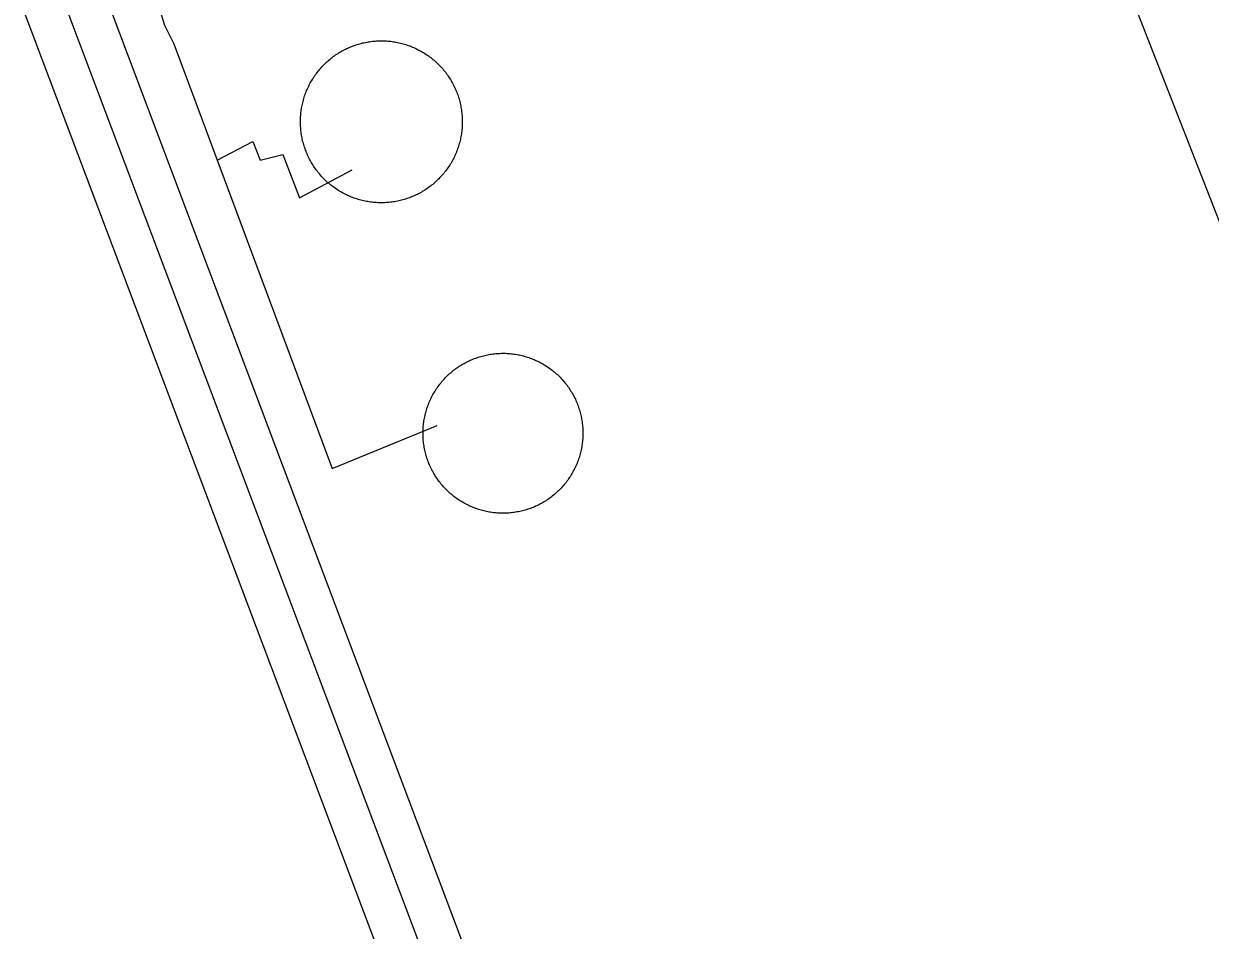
# Model space of a CAD drawing. Extents: x 3694830 to 3732949, y 415201 to 440970.
# Drawn here: x 3711791.7 to 3712227.3, y 431194.8 to 431527.4 of the extents above; entities that cross this region are included whole.
import ezdxf

# ---------------------------------------------------------------- set-up
doc = ezdxf.new("R2010")
doc.units = 0
for name, color, linetype in [('V-DOMW-TANK', 7, 'Continuous'), ('V-ROAD-CNTR', 7, 'Continuous'), ('V-UTIL-LINE', 7, 'Continuous')]:
    doc.layers.add(name, color=color, linetype=linetype)

msp = doc.modelspace()

# ---------------------------------------------------------------- linework, layer by layer
at = {"layer": 'V-DOMW-TANK'}
for points in [[(3711895.12, 431481.08), (3711894.95, 431481.57), (3711894.78, 431482.06), (3711894.62, 431482.55), (3711894.47, 431483.05), (3711894.33, 431483.55), (3711894.19, 431484.05), (3711894.07, 431484.55), (3711893.95, 431485.06), (3711893.84, 431485.56), (3711893.74, 431486.07), (3711893.66, 431486.58), (3711893.58, 431487.1), (3711893.51, 431487.61), (3711893.44, 431488.13), (3711893.39, 431488.64), (3711893.35, 431489.16), (3711893.31, 431489.68), (3711893.28, 431490.19), (3711893.27, 431490.72), (3711893.26, 431491.23), (3711893.26, 431491.75), (3711893.27, 431492.27), (3711893.29, 431492.79), (3711893.32, 431493.3), (3711893.35, 431493.82), (3711893.4, 431494.34), (3711893.46, 431494.85), (3711893.52, 431495.37), (3711893.59, 431495.88), (3711893.68, 431496.39), (3711893.77, 431496.91), (3711893.87, 431497.41), (3711893.97, 431497.92), (3711894.09, 431498.43), (3711894.22, 431498.93), (3711894.35, 431499.43), (3711894.5, 431499.93), (3711894.65, 431500.42), (3711894.81, 431500.92), (3711894.98, 431501.41), (3711895.16, 431501.9), (3711895.35, 431502.38), (3711895.54, 431502.86), (3711895.75, 431503.34), (3711895.96, 431503.81), (3711896.18, 431504.28), (3711896.41, 431504.74), (3711896.64, 431505.2), (3711896.89, 431505.67), (3711897.14, 431506.12), (3711897.4, 431506.57), (3711897.67, 431507.01), (3711897.94, 431507.45), (3711898.23, 431507.89), (3711898.52, 431508.31), (3711898.82, 431508.74), (3711899.12, 431509.16), (3711899.43, 431509.57), (3711899.75, 431509.98), (3711900.08, 431510.38), (3711900.42, 431510.78), (3711900.75, 431511.17), (3711901.1, 431511.55), (3711901.46, 431511.93), (3711901.82, 431512.3), (3711902.19, 431512.67), (3711902.56, 431513.03), (3711902.94, 431513.38), (3711903.33, 431513.73), (3711903.72, 431514.07), (3711904.12, 431514.4), (3711904.52, 431514.73), (3711904.93, 431515.04), (3711905.34, 431515.36), (3711905.77, 431515.66), (3711906.19, 431515.96), (3711906.62, 431516.25), (3711907.06, 431516.53), (3711907.5, 431516.8), (3711907.94, 431517.07), (3711908.39, 431517.33), (3711908.85, 431517.58), (3711909.3, 431517.82), (3711909.77, 431518.05), (3711910.23, 431518.28), (3711910.71, 431518.5), (3711911.18, 431518.71), (3711911.66, 431518.91), (3711912.14, 431519.11), (3711912.62, 431519.29), (3711913.11, 431519.47), (3711913.6, 431519.63), (3711914.09, 431519.79), (3711914.59, 431519.95), (3711915.09, 431520.09), (3711915.59, 431520.22), (3711916.09, 431520.35), (3711916.6, 431520.46), (3711917.11, 431520.57), (3711917.62, 431520.67)], [(3711917.62, 431520.67), (3711918.13, 431520.76), (3711918.64, 431520.83), (3711919.15, 431520.91), (3711919.67, 431520.97), (3711920.19, 431521.02), (3711920.7, 431521.07), (3711921.22, 431521.1), (3711921.74, 431521.13), (3711922.25, 431521.14), (3711922.77, 431521.15), (3711923.29, 431521.15), (3711923.81, 431521.14), (3711924.33, 431521.12), (3711924.85, 431521.1), (3711925.36, 431521.06), (3711925.88, 431521.01), (3711926.4, 431520.96), (3711926.91, 431520.89), (3711927.42, 431520.82), (3711927.94, 431520.74), (3711928.45, 431520.65), (3711928.96, 431520.55), (3711929.46, 431520.44), (3711929.97, 431520.32), (3711930.47, 431520.19), (3711930.97, 431520.06), (3711931.47, 431519.91), (3711931.97, 431519.76), (3711932.46, 431519.6), (3711932.95, 431519.43), (3711933.44, 431519.25), (3711933.92, 431519.07), (3711934.4, 431518.87), (3711934.88, 431518.67), (3711935.35, 431518.46), (3711935.82, 431518.23), (3711936.29, 431518.01), (3711936.75, 431517.77), (3711937.21, 431517.53), (3711937.66, 431517.27), (3711938.11, 431517.01), (3711938.55, 431516.74), (3711938.99, 431516.47), (3711939.43, 431516.18), (3711939.86, 431515.9), (3711940.28, 431515.6), (3711940.7, 431515.29), (3711941.11, 431514.98), (3711941.52, 431514.66), (3711941.92, 431514.33), (3711942.32, 431514), (3711942.71, 431513.66), (3711943.1, 431513.31), (3711943.48, 431512.95), (3711943.85, 431512.59), (3711944.21, 431512.23), (3711944.57, 431511.85), (3711944.93, 431511.47), (3711945.27, 431511.09), (3711945.61, 431510.69)], [(3711945.61, 431510.69), (3711945.94, 431510.29), (3711946.27, 431509.89), (3711946.59, 431509.48), (3711946.9, 431509.07), (3711947.2, 431508.65), (3711947.5, 431508.22), (3711947.79, 431507.79), (3711948.07, 431507.35), (3711948.35, 431506.91), (3711948.61, 431506.47), (3711948.87, 431506.02), (3711949.12, 431505.57), (3711949.37, 431505.11), (3711949.6, 431504.65), (3711949.83, 431504.18), (3711950.04, 431503.71), (3711950.25, 431503.23), (3711950.45, 431502.76), (3711950.65, 431502.28), (3711950.83, 431501.79), (3711951.01, 431501.3), (3711951.18, 431500.81), (3711951.34, 431500.32), (3711951.49, 431499.82), (3711951.63, 431499.32), (3711951.76, 431498.82), (3711951.89, 431498.32), (3711952, 431497.81), (3711952.11, 431497.3), (3711952.21, 431496.79), (3711952.3, 431496.29), (3711952.38, 431495.77), (3711952.45, 431495.26), (3711952.51, 431494.74), (3711952.56, 431494.23), (3711952.61, 431493.71), (3711952.64, 431493.19), (3711952.67, 431492.67), (3711952.69, 431492.16), (3711952.7, 431491.64), (3711952.7, 431491.12), (3711952.68, 431490.6), (3711952.67, 431490.08), (3711952.64, 431489.56), (3711952.6, 431489.05), (3711952.55, 431488.53), (3711952.5, 431488.02), (3711952.44, 431487.5), (3711952.36, 431486.99), (3711952.28, 431486.48), (3711952.19, 431485.96), (3711952.09, 431485.46), (3711951.98, 431484.95), (3711951.86, 431484.44), (3711951.74, 431483.94), (3711951.6, 431483.44), (3711951.46, 431482.94), (3711951.3, 431482.45), (3711951.14, 431481.95), (3711950.97, 431481.46), (3711950.79, 431480.97), (3711950.61, 431480.49), (3711950.41, 431480.01), (3711950.21, 431479.53), (3711950, 431479.06), (3711949.78, 431478.59), (3711949.55, 431478.12), (3711949.31, 431477.66), (3711949.07, 431477.21), (3711948.82, 431476.75), (3711948.55, 431476.3), (3711948.29, 431475.86), (3711948.01, 431475.42), (3711947.73, 431474.99), (3711947.44, 431474.56), (3711947.14, 431474.13), (3711946.83, 431473.71), (3711946.52, 431473.3), (3711946.2, 431472.89), (3711945.87, 431472.49), (3711945.54, 431472.09), (3711945.2, 431471.7), (3711944.85, 431471.32), (3711944.5, 431470.94), (3711944.13, 431470.56), (3711943.77, 431470.2), (3711943.4, 431469.84), (3711943.01, 431469.48), (3711942.63, 431469.14), (3711942.24, 431468.8), (3711941.84, 431468.47), (3711941.44, 431468.14), (3711941.02, 431467.82), (3711940.61, 431467.51), (3711940.19, 431467.21), (3711939.76, 431466.91), (3711939.33, 431466.62), (3711938.9, 431466.34), (3711938.46, 431466.07), (3711938.01, 431465.8)], [(3711938.01, 431465.8), (3711937.56, 431465.54), (3711937.11, 431465.29), (3711936.65, 431465.05), (3711936.19, 431464.81), (3711935.72, 431464.59), (3711935.25, 431464.37), (3711934.78, 431464.16), (3711934.3, 431463.96), (3711933.82, 431463.76), (3711933.33, 431463.58), (3711932.85, 431463.4), (3711932.35, 431463.23), (3711931.86, 431463.08), (3711931.37, 431462.92), (3711930.87, 431462.78), (3711930.37, 431462.65), (3711929.86, 431462.52), (3711929.36, 431462.41), (3711928.85, 431462.3), (3711928.34, 431462.2), (3711927.83, 431462.12), (3711927.31, 431462.03), (3711926.8, 431461.96), (3711926.29, 431461.9), (3711925.77, 431461.85), (3711925.25, 431461.8), (3711924.73, 431461.77), (3711924.22, 431461.74), (3711923.7, 431461.73), (3711923.18, 431461.72), (3711922.66, 431461.72), (3711922.14, 431461.73), (3711921.62, 431461.75), (3711921.11, 431461.77), (3711920.59, 431461.81), (3711920.07, 431461.86), (3711919.56, 431461.91), (3711919.04, 431461.98), (3711918.53, 431462.05), (3711918.02, 431462.13), (3711917.51, 431462.22), (3711917, 431462.33), (3711916.49, 431462.43), (3711915.98, 431462.55), (3711915.48, 431462.67), (3711914.98, 431462.81), (3711914.48, 431462.96), (3711913.99, 431463.11), (3711913.49, 431463.27), (3711913, 431463.44), (3711912.52, 431463.62), (3711912.03, 431463.8), (3711911.55, 431464), (3711911.08, 431464.2), (3711910.6, 431464.41), (3711910.13, 431464.64), (3711909.67, 431464.86), (3711909.21, 431465.1), (3711908.75, 431465.34), (3711908.29, 431465.6), (3711907.85, 431465.86), (3711907.4, 431466.12), (3711906.96, 431466.4), (3711906.53, 431466.68), (3711906.1, 431466.97), (3711905.68, 431467.28), (3711905.26, 431467.58), (3711904.84, 431467.89), (3711904.43, 431468.21), (3711904.03, 431468.54), (3711903.64, 431468.87), (3711903.24, 431469.21), (3711902.86, 431469.56), (3711902.48, 431469.92), (3711902.11, 431470.28), (3711901.74, 431470.64), (3711901.38, 431471.02), (3711901.03, 431471.4), (3711900.68, 431471.79), (3711900.34, 431472.18), (3711900.01, 431472.57), (3711899.68, 431472.98), (3711899.37, 431473.39), (3711899.05, 431473.8), (3711898.75, 431474.22), (3711898.45, 431474.65), (3711898.17, 431475.08), (3711897.88, 431475.51), (3711897.61, 431475.96), (3711897.34, 431476.4), (3711897.08, 431476.85), (3711896.83, 431477.3), (3711896.59, 431477.76), (3711896.36, 431478.22), (3711896.13, 431478.69), (3711895.91, 431479.16), (3711895.7, 431479.64), (3711895.5, 431480.11), (3711895.31, 431480.6), (3711895.12, 431481.08)], [(3711938.33, 431379.12), (3711938.37, 431379.63), (3711938.42, 431380.14), (3711938.48, 431380.65), (3711938.54, 431381.16), (3711938.62, 431381.66), (3711938.7, 431382.17), (3711938.79, 431382.67), (3711938.9, 431383.18), (3711939, 431383.68), (3711939.12, 431384.17), (3711939.25, 431384.67), (3711939.39, 431385.17), (3711939.53, 431385.66), (3711939.68, 431386.14), (3711939.85, 431386.63), (3711940.02, 431387.11), (3711940.19, 431387.59), (3711940.38, 431388.07), (3711940.58, 431388.54), (3711940.78, 431389.02), (3711940.99, 431389.48), (3711941.21, 431389.95), (3711941.44, 431390.4), (3711941.67, 431390.86), (3711941.92, 431391.31), (3711942.17, 431391.76), (3711942.43, 431392.2), (3711942.69, 431392.64), (3711942.97, 431393.07), (3711943.25, 431393.5), (3711943.54, 431393.92), (3711943.83, 431394.34), (3711944.14, 431394.75), (3711944.45, 431395.16), (3711944.77, 431395.55), (3711945.09, 431395.95), (3711945.43, 431396.34), (3711945.76, 431396.73), (3711946.11, 431397.1), (3711946.46, 431397.48), (3711946.82, 431397.84), (3711947.18, 431398.2), (3711947.55, 431398.56), (3711947.93, 431398.91), (3711948.31, 431399.24), (3711948.71, 431399.58), (3711949.1, 431399.9), (3711949.5, 431400.23), (3711949.91, 431400.54), (3711950.31, 431400.84), (3711950.73, 431401.14), (3711951.16, 431401.43), (3711951.58, 431401.72), (3711952.01, 431401.99), (3711952.45, 431402.26), (3711952.89, 431402.52), (3711953.33, 431402.78), (3711953.78, 431403.02), (3711954.24, 431403.26), (3711954.7, 431403.49), (3711955.16, 431403.71), (3711955.62, 431403.92), (3711956.09, 431404.13), (3711956.56, 431404.32), (3711957.04, 431404.51), (3711957.52, 431404.69), (3711958, 431404.87), (3711958.49, 431405.03), (3711958.98, 431405.18), (3711959.47, 431405.33), (3711959.96, 431405.47), (3711960.46, 431405.6), (3711960.96, 431405.72), (3711961.46, 431405.83), (3711961.96, 431405.93), (3711962.46, 431406.03), (3711962.96, 431406.11), (3711963.47, 431406.19), (3711963.98, 431406.26), (3711964.49, 431406.32), (3711965, 431406.37), (3711965.51, 431406.41), (3711966.02, 431406.44), (3711966.53, 431406.46), (3711967.04, 431406.48), (3711967.56, 431406.48), (3711968.07, 431406.48), (3711968.58, 431406.47), (3711969.09, 431406.45), (3711969.6, 431406.42), (3711970.12, 431406.38), (3711970.62, 431406.33), (3711971.14, 431406.27), (3711971.64, 431406.21), (3711972.15, 431406.13), (3711972.66, 431406.05), (3711973.16, 431405.96), (3711973.66, 431405.86), (3711974.16, 431405.75), (3711974.66, 431405.63)], [(3711974.66, 431405.63), (3711975.15, 431405.5), (3711975.65, 431405.36), (3711976.14, 431405.22), (3711976.63, 431405.07), (3711977.12, 431404.91), (3711977.6, 431404.73), (3711978.08, 431404.56), (3711978.56, 431404.37), (3711979.03, 431404.18), (3711979.5, 431403.97), (3711979.97, 431403.76), (3711980.43, 431403.54), (3711980.89, 431403.31), (3711981.34, 431403.08), (3711981.79, 431402.84), (3711982.24, 431402.58), (3711982.68, 431402.32), (3711983.12, 431402.05), (3711983.55, 431401.78), (3711983.98, 431401.5), (3711984.4, 431401.21), (3711984.82, 431400.92), (3711985.23, 431400.61), (3711985.64, 431400.3), (3711986.04, 431399.98), (3711986.44, 431399.66), (3711986.83, 431399.33), (3711987.21, 431398.99), (3711987.59, 431398.64), (3711987.96, 431398.29), (3711988.33, 431397.93), (3711988.69, 431397.57), (3711989.04, 431397.2), (3711989.39, 431396.82), (3711989.73, 431396.43), (3711990.07, 431396.05), (3711990.39, 431395.65), (3711990.71, 431395.25), (3711991.02, 431394.85), (3711991.33, 431394.44), (3711991.63, 431394.02), (3711991.92, 431393.6), (3711992.2, 431393.17), (3711992.48, 431392.74), (3711992.75, 431392.3), (3711993.01, 431391.86), (3711993.26, 431391.42), (3711993.5, 431390.97), (3711993.74, 431390.51), (3711993.97, 431390.05), (3711994.2, 431389.59), (3711994.41, 431389.13), (3711994.61, 431388.66), (3711994.81, 431388.18), (3711995, 431387.71), (3711995.18, 431387.23), (3711995.35, 431386.75), (3711995.51, 431386.26), (3711995.67, 431385.77), (3711995.82, 431385.28)], [(3711995.82, 431385.28), (3711995.96, 431384.79), (3711996.08, 431384.29), (3711996.2, 431383.79), (3711996.32, 431383.29), (3711996.42, 431382.79), (3711996.51, 431382.29), (3711996.6, 431381.79), (3711996.68, 431381.28), (3711996.74, 431380.77), (3711996.8, 431380.26), (3711996.85, 431379.75), (3711996.89, 431379.24), (3711996.93, 431378.73), (3711996.95, 431378.22), (3711996.96, 431377.71), (3711996.97, 431377.19), (3711996.97, 431376.68), (3711996.95, 431376.17), (3711996.93, 431375.66), (3711996.9, 431375.15), (3711996.87, 431374.64), (3711996.82, 431374.13), (3711996.76, 431373.62), (3711996.69, 431373.11), (3711996.62, 431372.6), (3711996.53, 431372.1), (3711996.44, 431371.59), (3711996.34, 431371.09), (3711996.23, 431370.59), (3711996.11, 431370.09), (3711995.98, 431369.6), (3711995.85, 431369.1), (3711995.71, 431368.61), (3711995.55, 431368.12), (3711995.39, 431367.63), (3711995.22, 431367.15), (3711995.04, 431366.67), (3711994.86, 431366.19), (3711994.66, 431365.72), (3711994.46, 431365.25), (3711994.25, 431364.78), (3711994.03, 431364.32), (3711993.8, 431363.86), (3711993.56, 431363.41), (3711993.32, 431362.96), (3711993.07, 431362.51), (3711992.81, 431362.07), (3711992.54, 431361.63), (3711992.27, 431361.2), (3711991.99, 431360.77), (3711991.7, 431360.35), (3711991.4, 431359.93), (3711991.1, 431359.52), (3711990.79, 431359.11), (3711990.47, 431358.71), (3711990.14, 431358.31), (3711989.81, 431357.92), (3711989.47, 431357.54), (3711989.13, 431357.16), (3711988.77, 431356.79), (3711988.42, 431356.42), (3711988.05, 431356.06), (3711987.68, 431355.71), (3711987.3, 431355.36), (3711986.92, 431355.02), (3711986.53, 431354.69), (3711986.14, 431354.36), (3711985.74, 431354.04), (3711985.33, 431353.73), (3711984.92, 431353.42), (3711984.5, 431353.12), (3711984.08, 431352.83), (3711983.66, 431352.55), (3711983.22, 431352.27), (3711982.79, 431352), (3711982.35, 431351.74), (3711981.9, 431351.49), (3711981.45, 431351.25), (3711981, 431351.01), (3711980.54, 431350.78), (3711980.08, 431350.56), (3711979.61, 431350.34), (3711979.15, 431350.14), (3711978.67, 431349.94), (3711978.19, 431349.75), (3711977.71, 431349.57), (3711977.23, 431349.4), (3711976.75, 431349.24), (3711976.26, 431349.08), (3711975.77, 431348.93), (3711975.28, 431348.8), (3711974.78, 431348.67), (3711974.28, 431348.55), (3711973.78, 431348.43), (3711973.28, 431348.33), (3711972.77, 431348.24), (3711972.27, 431348.15), (3711971.76, 431348.07), (3711971.26, 431348.01), (3711970.75, 431347.95)], [(3711970.75, 431347.95), (3711970.24, 431347.9), (3711969.73, 431347.86), (3711969.22, 431347.82), (3711968.7, 431347.8), (3711968.19, 431347.79), (3711967.68, 431347.78), (3711967.17, 431347.79), (3711966.65, 431347.8), (3711966.14, 431347.82), (3711965.63, 431347.85), (3711965.12, 431347.89), (3711964.61, 431347.93), (3711964.1, 431347.99), (3711963.59, 431348.06), (3711963.09, 431348.13), (3711962.58, 431348.22), (3711962.08, 431348.31), (3711961.58, 431348.41), (3711961.08, 431348.52), (3711960.58, 431348.64), (3711960.08, 431348.76), (3711959.59, 431348.9), (3711959.1, 431349.04), (3711958.6, 431349.2), (3711958.12, 431349.36), (3711957.64, 431349.53), (3711957.16, 431349.71), (3711956.68, 431349.89), (3711956.21, 431350.09), (3711955.74, 431350.29), (3711955.27, 431350.5), (3711954.81, 431350.72), (3711954.35, 431350.95), (3711953.89, 431351.19), (3711953.44, 431351.43), (3711953, 431351.68), (3711952.55, 431351.94), (3711952.12, 431352.21), (3711951.68, 431352.48), (3711951.25, 431352.76), (3711950.83, 431353.05), (3711950.42, 431353.35), (3711950, 431353.65), (3711949.6, 431353.97), (3711949.2, 431354.29), (3711948.8, 431354.61), (3711948.41, 431354.94), (3711948.02, 431355.28), (3711947.64, 431355.62), (3711947.27, 431355.98), (3711946.91, 431356.33), (3711946.55, 431356.7), (3711946.19, 431357.07), (3711945.85, 431357.45), (3711945.51, 431357.83), (3711945.17, 431358.22), (3711944.85, 431358.61), (3711944.52, 431359.01), (3711944.21, 431359.42), (3711943.91, 431359.83), (3711943.61, 431360.25), (3711943.32, 431360.67), (3711943.03, 431361.1), (3711942.76, 431361.53), (3711942.49, 431361.96), (3711942.23, 431362.4), (3711941.98, 431362.85), (3711941.73, 431363.3), (3711941.49, 431363.75), (3711941.26, 431364.21), (3711941.04, 431364.67), (3711940.83, 431365.14), (3711940.62, 431365.61), (3711940.43, 431366.08), (3711940.24, 431366.56), (3711940.05, 431367.04), (3711939.88, 431367.52), (3711939.72, 431368), (3711939.57, 431368.49), (3711939.42, 431368.98), (3711939.28, 431369.48), (3711939.15, 431369.97), (3711939.03, 431370.47), (3711938.92, 431370.97), (3711938.82, 431371.47), (3711938.72, 431371.98), (3711938.64, 431372.48), (3711938.56, 431372.99), (3711938.49, 431373.49), (3711938.43, 431374), (3711938.38, 431374.51), (3711938.34, 431375.02), (3711938.31, 431375.54), (3711938.29, 431376.05), (3711938.27, 431376.56), (3711938.27, 431377.07), (3711938.27, 431377.58), (3711938.28, 431378.1), (3711938.3, 431378.61), (3711938.33, 431379.12)]]:
    msp.add_lwpolyline(points, dxfattribs=at)
at = {"layer": 'V-ROAD-CNTR'}
for points in [[(3713080.69, 431217.91), (3713205.55, 430879), (3713355.02, 430482.48), (3713521.28, 430050.42), (3713527.68, 430018.82), (3713523.63, 429996.3), (3713502.77, 429973.44), (3713473.07, 429960.19), (3713062.03, 429798.72), (3712667.21, 429651.36), (3712596.55, 429627.1), (3712567.87, 429622.45), (3712546.9, 429632.37), (3712526.25, 429653.63), (3712513.02, 429679.17), (3712351.21, 430095.72), (3712203.17, 430491.44), (3712064.76, 430847.73), (3711995.73, 431034.14), (3711802.04, 431547.46), (3711744.25, 431697.06), (3711680.73, 431856.27)], [(3712004.09, 431054.46), (3711816.05, 431552.81), (3711758.21, 431702.54), (3711709.85, 431823.77)], [(3712044.81, 430858.42), (3711981.68, 431028.89), (3711788.02, 431542.11), (3711735.83, 431677.22)]]:
    msp.add_lwpolyline(points, dxfattribs=at)
at = {"layer": 'V-UTIL-LINE'}
for points in [[(3712442.57, 431246.44), (3712324, 431200.63), (3712231.73, 431452.25), (3712145.24, 431673.09)], [(3711931.66, 431590.06), (3711835.14, 431550.39), (3711835.83, 431551.07), (3711843.34, 431526.95), (3711846.76, 431520.05), (3711904.87, 431364.25), (3711943.48, 431379.98)], [(3711862.68, 431477.38), (3711875.78, 431484.23), (3711878.51, 431477.34), (3711886.78, 431479.38), (3711892.94, 431463.53), (3711912.25, 431473.8)]]:
    msp.add_lwpolyline(points, dxfattribs=at)

doc.saveas('drawing.dxf')
